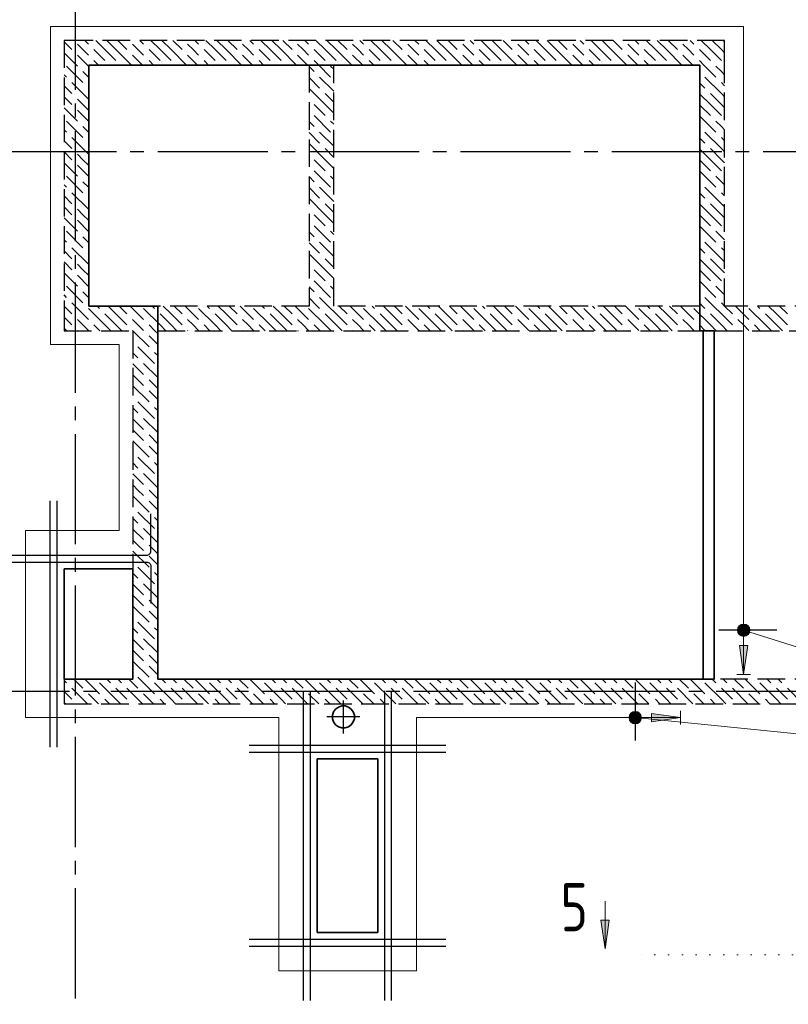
# Model space of a CAD drawing. Header units: millimetres. Extents: x 40580 to 1930067, y -240640 to 81020.
# Tile 308 of 656: x 941092 to 946679, y -218120 to -210967. Entities that reach past the tile are written whole.
import ezdxf

# ---------------------------------------------------------------- set-up
doc = ezdxf.new("R2010")
doc.units = ezdxf.units.MM
for name, pattern in [('______2', [270, 200, -70]), ('______5', [1100, 800, -100, 100, -100]), ('______9', [100, 0, -100]), ('CENTER', [2, 1.25, -0.25, 0.25, -0.25])]:
    doc.linetypes.add(name, pattern=pattern)
for name, color, linetype, lineweight in [('Standard', 7, 'Continuous', 25), ('ЖБ Перекрытие верхний уровень', 7, 'Continuous', 35), ('ОСИ', 7, 'CENTER', 15), ('Позиционная метка линия выноска', 7, 'Continuous', 13), ('Позиционная метка номер позиции', 7, 'Continuous', 13), ('Узлы символ', 7, 'Continuous', 25)]:
    doc.layers.add(name, color=color, linetype=linetype, lineweight=lineweight)
doc.layers.add('ЖБ Балка Вышележаща', color=7, linetype='Continuous')
doc.layers.add('Размерная выноска', color=7, linetype='Continuous')
doc.layers.add('ЖБ Пилон', color=7, linetype='______2', lineweight=13, true_color=0xa0a0a0)
doc.layers.add('ЖБ Стена верхний уровень', color=7, linetype='______2', true_color=0x656565)
doc.styles.add('ISOCPEUR', font='isocpeur.ttf')

msp = doc.modelspace()

# ---------------------------------------------------------------- hatches: boundary and pattern name
at = {"layer": 'ЖБ Пилон', "linetype": 'Continuous', "lineweight": -3, "transparency": 33554687}
msp.add_hatch(color=7, dxfattribs=at).paths.add_polyline_path([(946357.5, -215400.9), (946364, -215407.4), (946357.5, -215413.9), (946351, -215407.4)], flags=16)
at = {"layer": 'Позиционная метка линия выноска', "linetype": 'Continuous', "lineweight": 13, "transparency": 33554687}
msp.add_hatch(color=7, dxfattribs=at).paths.add_polyline_path([(946324.4, -215513.2), (946354.4, -215723.2), (946384.4, -215513.2)])
msp.add_hatch(color=7, dxfattribs=at).paths.add_polyline_path([(945685.4, -216007.2), (945895.4, -216037.2), (945685.4, -216067.2)], flags=16)
at = {"layer": 'Позиционная метка номер позиции', "linetype": 'Continuous', "lineweight": 13, "transparency": 33554687}
for points in [[(946311.1, -215390.9), (946342.9, -215359.1), (946322.6, -215370.6)], [(946342.9, -215359.1), (946311.1, -215390.9), (946311.1, -215413.8)], [(946342.9, -215359.1), (946311.1, -215413.8), (946365.8, -215359.1)], [(946365.8, -215359.1), (946311.1, -215413.8), (946322.6, -215434.2)], [(946365.8, -215359.1), (946322.6, -215434.2), (946386.2, -215370.6)], [(946386.2, -215370.6), (946322.6, -215434.2), (946342.9, -215445.7)], [(946386.2, -215370.6), (946342.9, -215445.7), (946397.7, -215390.9)], [(946397.7, -215390.9), (946342.9, -215445.7), (946365.8, -215445.7)], [(946397.7, -215390.9), (946365.8, -215445.7), (946397.7, -215413.8)], [(946397.7, -215413.8), (946365.8, -215445.7), (946386.2, -215434.2)], [(945523.2, -216025.7), (945555, -215993.9), (945534.6, -216005.4)], [(945555, -215993.9), (945523.2, -216025.7), (945523.2, -216048.6)], [(945555, -215993.9), (945523.2, -216048.6), (945577.9, -215993.9)], [(945577.9, -215993.9), (945523.2, -216048.6), (945534.6, -216069)], [(945577.9, -215993.9), (945534.6, -216069), (945598.3, -216005.4)], [(945598.3, -216005.4), (945534.6, -216069), (945555, -216080.5)], [(945598.3, -216005.4), (945555, -216080.5), (945609.7, -216025.7)], [(945609.7, -216025.7), (945555, -216080.5), (945577.9, -216080.5)], [(945609.7, -216025.7), (945577.9, -216080.5), (945609.7, -216048.6)], [(945609.7, -216048.6), (945577.9, -216080.5), (945598.3, -216069)]]:
    msp.add_hatch(color=7, dxfattribs=at).paths.add_polyline_path(points)
at = {"layer": 'Узлы символ', "linetype": 'Continuous', "lineweight": 13, "transparency": 33554687}
msp.add_hatch(color=7, dxfattribs=at).paths.add_polyline_path([(945377.2, -217507.3), (945347.2, -217717.3), (945317.2, -217507.3)], flags=16)

# ---------------------------------------------------------------- linework, layer by layer
at = {"color": 7, "linetype": 'Continuous', "lineweight": -3, "transparency": 33554687}
for p, q in [((941315.2, -216252.2), (941315.2, -214462.2)), ((941315.2, -216252.2), (941315.2, -214462.2)), ((941365.3, -216252.2), (941365.3, -214462.2)), ((941365.3, -216252.2), (941365.3, -214462.2)), ((943155.4, -218092.2), (943155.4, -215842.2)), ((943155.4, -218092.2), (943155.4, -215842.2)), ((943205.4, -218092.2), (943205.4, -215842.2)), ((943205.4, -218092.2), (943205.4, -215842.2)), ((943745.4, -218092.2), (943745.4, -215842.2)), ((943745.4, -218092.2), (943745.4, -215842.2)), ((943795.4, -218092.2), (943795.4, -215842.2)), ((943795.4, -218092.2), (943795.4, -215842.2)), ((942760.4, -216237.2), (944190.4, -216237.2)), ((942760.4, -216237.2), (944190.4, -216237.2)), ((942760.4, -216287.2), (944190.4, -216287.2)), ((942760.4, -216287.2), (944190.4, -216287.2)), ((942760.4, -217647.2), (944190.4, -217647.2)), ((942760.4, -217647.2), (944190.4, -217647.2)), ((942760.4, -217697.2), (944190.4, -217697.2)), ((942760.4, -217697.2), (944190.4, -217697.2))]:
    msp.add_line(p, q, dxfattribs=at)
at = {"color": 7, "linetype": 'Continuous', "lineweight": 25, "transparency": 33554687}
for p, q in [((946594.4, -215402.4), (946174.4, -215402.4)), ((945566.5, -215782.2), (945566.5, -216202.2))]:
    msp.add_line(p, q, dxfattribs=at)
at = {"color": 7, "linetype": 'Continuous', "lineweight": -3, "transparency": 33554687}
for points in [[(940920.2, -214857.2), (942016.6, -214857.2), (942021.9, -214856.5), (942027.3, -214854.7), (942032.4, -214851.8), (942036.5, -214848.4), (942039.9, -214844.3), (942042.7, -214839.3), (942044.5, -214833.8), (942045.3, -214828.5), (942045.3, -214557.2)], [(940920.2, -214857.2), (942016.6, -214857.2), (942021.9, -214856.5), (942027.3, -214854.7), (942032.4, -214851.8), (942036.5, -214848.4), (942039.9, -214844.3), (942042.7, -214839.3), (942044.5, -214833.8), (942045.3, -214828.5), (942045.3, -214557.2)], [(940920.2, -214857.2), (942016.6, -214857.2), (942021.9, -214856.5), (942027.3, -214854.7), (942032.4, -214851.8), (942036.5, -214848.4), (942039.9, -214844.3), (942042.7, -214839.3), (942044.5, -214833.8), (942045.3, -214828.5), (942045.3, -214557.2)], [(940920.2, -214857.2), (942016.6, -214857.2), (942021.9, -214856.5), (942027.3, -214854.7), (942032.4, -214851.8), (942036.5, -214848.4), (942039.9, -214844.3), (942042.7, -214839.3), (942044.5, -214833.8), (942045.3, -214828.5), (942045.3, -214557.2)], [(940920.2, -214907.2), (942016.6, -214907.2), (942021.9, -214907.9), (942027.3, -214909.7), (942032.4, -214912.6), (942036.5, -214916), (942039.9, -214920.1), (942042.7, -214925.1), (942044.5, -214930.6), (942045.3, -214935.9), (942045.3, -215207.2)], [(940920.2, -214907.2), (942016.6, -214907.2), (942021.9, -214907.9), (942027.3, -214909.7), (942032.4, -214912.6), (942036.5, -214916), (942039.9, -214920.1), (942042.7, -214925.1), (942044.5, -214930.6), (942045.3, -214935.9), (942045.3, -215207.2)], [(940920.2, -214907.2), (942016.6, -214907.2), (942021.9, -214907.9), (942027.3, -214909.7), (942032.4, -214912.6), (942036.5, -214916), (942039.9, -214920.1), (942042.7, -214925.1), (942044.5, -214930.6), (942045.3, -214935.9), (942045.3, -215207.2)], [(940920.2, -214907.2), (942016.6, -214907.2), (942021.9, -214907.9), (942027.3, -214909.7), (942032.4, -214912.6), (942036.5, -214916), (942039.9, -214920.1), (942042.7, -214925.1), (942044.5, -214930.6), (942045.3, -214935.9), (942045.3, -215207.2)]]:
    msp.add_lwpolyline(points, dxfattribs=at)
at = {"layer": 'Standard', "color": 8, "linetype": '______5', "lineweight": -3, "transparency": 33554687}
for p, q in [((943445.4, -216151.7), (943445.4, -215912.7)), ((943564.9, -216032.2), (943325.9, -216032.2))]:
    msp.add_line(p, q, dxfattribs=at)
at = {"layer": 'ЖБ Балка Вышележаща', "color": 7, "linetype": 'Continuous', "lineweight": 35, "transparency": 33554687}
msp.add_line((946060.4, -213227.2), (946060.4, -215757.2), dxfattribs=at)
at = {"layer": 'ЖБ Перекрытие верхний уровень', "color": 7, "linetype": 'Continuous', "lineweight": 35, "transparency": 33554687}
msp.add_line((946140.4, -215757.2), (946140.4, -213227.2), dxfattribs=at)
at = {"layer": 'ЖБ Перекрытие верхний уровень', "transparency": 33554687}
for p, q in [((941915.4, -214957.2), (941415.4, -214957.2)), ((941415.4, -214957.2), (941415.4, -215757.2)), ((941915.4, -215757.2), (941915.4, -214957.2)), ((941415.4, -215757.2), (941915.4, -215757.2)), ((943373.5, -215995.6), (943365.7, -216019.6)), ((943388.4, -215975.2), (943373.5, -215995.6)), ((943408.8, -215960.3), (943388.4, -215975.2)), ((943432.8, -215952.5), (943408.8, -215960.3)), ((943458, -215952.5), (943432.8, -215952.5)), ((943482, -215960.3), (943458, -215952.5)), ((943502.4, -215975.2), (943482, -215960.3)), ((943517.3, -215995.6), (943502.4, -215975.2)), ((943525.1, -216019.6), (943517.3, -215995.6)), ((943365.7, -216019.6), (943365.7, -216044.8)), ((943365.7, -216044.8), (943373.5, -216068.8)), ((943373.5, -216068.8), (943388.4, -216089.2)), ((943502.4, -216089.2), (943517.3, -216068.8)), ((943517.3, -216068.8), (943525.1, -216044.8)), ((943525.1, -216044.8), (943525.1, -216019.6)), ((943388.4, -216089.2), (943408.8, -216104.1)), ((943408.8, -216104.1), (943432.8, -216111.9)), ((943432.8, -216111.9), (943458, -216111.9)), ((943458, -216111.9), (943482, -216104.1)), ((943482, -216104.1), (943502.4, -216089.2)), ((943695.4, -216337.2), (943255.4, -216337.2)), ((943255.4, -216337.2), (943255.4, -217597.2)), ((943695.4, -217597.2), (943695.4, -216337.2)), ((943255.4, -217597.2), (943695.4, -217597.2))]:
    msp.add_line(p, q, dxfattribs=at)
at = {"layer": 'ЖБ Перекрытие верхний уровень', "transparency": 33554687, "extrusion": (0, 0, -1)}
msp.add_lwpolyline([(-946140.4, -213227.2), (-946140.4, -215757.2), (-942095.4, -215757.2), (-942095.4, -213047.2), (-941595.4, -213047.2), (-941595.4, -211297.2), (-946035.4, -211297.2), (-946035.4, -213227.2)], close=True, dxfattribs=at)
at = {"layer": 'ЖБ Стена верхний уровень', "color": 251, "linetype": '______2', "lineweight": -3, "true_color": 0x656565, "transparency": 33554687}
for p, q in [((941595.4, -211117.2), (941415.4, -211117.2)), ((941415.4, -211117.2), (941415.4, -213047.2)), ((946215.4, -211117.2), (941595.4, -211117.2)), ((946215.4, -211297.2), (946215.4, -211117.2)), ((941595.4, -211297.2), (943195.4, -211297.2)), ((941595.4, -213047.2), (941595.4, -211297.2)), ((943195.4, -211297.2), (943195.4, -213047.2)), ((943375.4, -211297.2), (946035.4, -211297.2)), ((943375.4, -213047.2), (943375.4, -211297.2)), ((946035.4, -211297.2), (946035.4, -213047.2)), ((946215.4, -213047.2), (946215.4, -211297.2)), ((941415.4, -213047.2), (941415.4, -213227.2)), ((943195.4, -213047.2), (941595.4, -213047.2)), ((946035.4, -213047.2), (943375.4, -213047.2)), ((947195.4, -213047.2), (946215.4, -213047.2)), ((941415.4, -213227.2), (941915.4, -213227.2)), ((941915.4, -213227.2), (941915.4, -215757.2)), ((942095.4, -213227.2), (947195.4, -213227.2)), ((942095.4, -215757.2), (942095.4, -213227.2)), ((941915.4, -215757.2), (941415.4, -215757.2)), ((941415.4, -215757.2), (941415.4, -215937.2)), ((947195.4, -215757.2), (942095.4, -215757.2)), ((941415.4, -215937.2), (947195.4, -215937.2))]:
    msp.add_line(p, q, dxfattribs=at)
at = {"layer": 'ЖБ Стена верхний уровень', "color": 9, "linetype": 'Continuous', "lineweight": -3, "true_color": 0xc7c7c7, "transparency": 33554687}
for p, q in [((941415.4, -211127.1), (941472.4, -211184.1)), ((941565.5, -211117.2), (941592.4, -211144.1)), ((941712.4, -211184.1), (941645.5, -211117.2)), ((941725.5, -211117.2), (941792.4, -211184.1)), ((941805.5, -211117.2), (941872.4, -211184.1)), ((941965.5, -211117.2), (941992.4, -211144.1)), ((942112.4, -211184.1), (942045.5, -211117.2)), ((942125.5, -211117.2), (942192.4, -211184.1)), ((942205.5, -211117.2), (942272.4, -211184.1)), ((942365.5, -211117.2), (942392.4, -211144.1)), ((942512.4, -211184.1), (942445.5, -211117.2)), ((942525.5, -211117.2), (942592.4, -211184.1)), ((942605.5, -211117.2), (942672.4, -211184.1)), ((942765.5, -211117.2), (942792.4, -211144.1)), ((942912.4, -211184.1), (942845.5, -211117.2)), ((942925.5, -211117.2), (942992.4, -211184.1)), ((943005.5, -211117.2), (943072.4, -211184.1)), ((943165.5, -211117.2), (943192.4, -211144.1)), ((943312.4, -211184.1), (943245.5, -211117.2)), ((943325.5, -211117.2), (943392.4, -211184.1)), ((943405.5, -211117.2), (943472.4, -211184.1)), ((943565.5, -211117.2), (943592.4, -211144.1)), ((943712.4, -211184.1), (943645.5, -211117.2)), ((943725.5, -211117.2), (943792.4, -211184.1)), ((943805.5, -211117.2), (943872.4, -211184.1)), ((943965.5, -211117.2), (943992.4, -211144.1)), ((944112.4, -211184.1), (944045.5, -211117.2)), ((944125.5, -211117.2), (944192.4, -211184.1)), ((944205.5, -211117.2), (944272.4, -211184.1)), ((944365.5, -211117.2), (944392.4, -211144.1)), ((944512.4, -211184.1), (944445.5, -211117.2)), ((944525.5, -211117.2), (944592.4, -211184.1)), ((944605.5, -211117.2), (944672.4, -211184.1)), ((944765.5, -211117.2), (944792.4, -211144.1)), ((944912.4, -211184.1), (944845.5, -211117.2)), ((944925.5, -211117.2), (944992.4, -211184.1)), ((945005.5, -211117.2), (945072.4, -211184.1)), ((945165.5, -211117.2), (945192.4, -211144.1)), ((945312.4, -211184.1), (945245.5, -211117.2)), ((945325.5, -211117.2), (945392.4, -211184.1)), ((945405.5, -211117.2), (945472.4, -211184.1)), ((945565.5, -211117.2), (945592.4, -211144.1)), ((945712.4, -211184.1), (945645.5, -211117.2)), ((945725.5, -211117.2), (945792.4, -211184.1)), ((945805.5, -211117.2), (945872.4, -211184.1)), ((945965.5, -211117.2), (945992.4, -211144.1)), ((946112.4, -211184.1), (946045.5, -211117.2)), ((946125.5, -211117.2), (946192.4, -211184.1)), ((946205.5, -211117.2), (946215.4, -211127.1)), ((941415.4, -211207.1), (941512.4, -211304.1)), ((941552.4, -211184.1), (941512.4, -211144.1)), ((941592.4, -211224.1), (941552.4, -211184.1)), ((941632.4, -211184.1), (941712.4, -211264.1)), ((941712.4, -211184.1), (941792.4, -211264.1)), ((941792.4, -211184.1), (941905.5, -211297.2)), ((941952.4, -211184.1), (941912.4, -211144.1)), ((941992.4, -211224.1), (941952.4, -211184.1)), ((942032.4, -211184.1), (942112.4, -211264.1)), ((942112.4, -211184.1), (942192.4, -211264.1)), ((942192.4, -211184.1), (942305.5, -211297.2)), ((942352.4, -211184.1), (942312.4, -211144.1)), ((942392.4, -211224.1), (942352.4, -211184.1)), ((942432.4, -211184.1), (942512.4, -211264.1)), ((942512.4, -211184.1), (942592.4, -211264.1)), ((942592.4, -211184.1), (942705.5, -211297.2)), ((942752.4, -211184.1), (942712.4, -211144.1)), ((942792.4, -211224.1), (942752.4, -211184.1)), ((942832.4, -211184.1), (942912.4, -211264.1)), ((942912.4, -211184.1), (942992.4, -211264.1)), ((942992.4, -211184.1), (943105.5, -211297.2)), ((943152.4, -211184.1), (943112.4, -211144.1)), ((943192.4, -211224.1), (943152.4, -211184.1)), ((943232.4, -211184.1), (943312.4, -211264.1)), ((943312.4, -211184.1), (943392.4, -211264.1)), ((943392.4, -211184.1), (943505.5, -211297.2)), ((943552.4, -211184.1), (943512.4, -211144.1)), ((943592.4, -211224.1), (943552.4, -211184.1)), ((943632.4, -211184.1), (943712.4, -211264.1)), ((943712.4, -211184.1), (943792.4, -211264.1)), ((943792.4, -211184.1), (943905.5, -211297.2)), ((943952.4, -211184.1), (943912.4, -211144.1)), ((943992.4, -211224.1), (943952.4, -211184.1)), ((944032.4, -211184.1), (944112.4, -211264.1)), ((944112.4, -211184.1), (944192.4, -211264.1)), ((944192.4, -211184.1), (944305.5, -211297.2)), ((944352.4, -211184.1), (944312.4, -211144.1)), ((944392.4, -211224.1), (944352.4, -211184.1)), ((944432.4, -211184.1), (944512.4, -211264.1)), ((944512.4, -211184.1), (944592.4, -211264.1)), ((944592.4, -211184.1), (944705.5, -211297.2)), ((944752.4, -211184.1), (944712.4, -211144.1)), ((944792.4, -211224.1), (944752.4, -211184.1)), ((944832.4, -211184.1), (944912.4, -211264.1)), ((944912.4, -211184.1), (944992.4, -211264.1)), ((944992.4, -211184.1), (945105.5, -211297.2)), ((945152.4, -211184.1), (945112.4, -211144.1)), ((945192.4, -211224.1), (945152.4, -211184.1)), ((945232.4, -211184.1), (945312.4, -211264.1)), ((945312.4, -211184.1), (945392.4, -211264.1)), ((945392.4, -211184.1), (945505.5, -211297.2)), ((945552.4, -211184.1), (945512.4, -211144.1)), ((945592.4, -211224.1), (945552.4, -211184.1)), ((945632.4, -211184.1), (945712.4, -211264.1)), ((945712.4, -211184.1), (945792.4, -211264.1)), ((945792.4, -211184.1), (945905.5, -211297.2)), ((945952.4, -211184.1), (945912.4, -211144.1)), ((945992.4, -211224.1), (945952.4, -211184.1)), ((946032.4, -211184.1), (946112.4, -211264.1)), ((946112.4, -211184.1), (946192.4, -211264.1)), ((946192.4, -211184.1), (946215.4, -211207.1)), ((941512.4, -211224.1), (941595.4, -211307.1)), ((941632.4, -211264.1), (941665.5, -211297.2)), ((941912.4, -211224.1), (941985.5, -211297.2)), ((942032.4, -211264.1), (942065.5, -211297.2)), ((942312.4, -211224.1), (942385.5, -211297.2)), ((942432.4, -211264.1), (942465.5, -211297.2)), ((942712.4, -211224.1), (942785.5, -211297.2)), ((942832.4, -211264.1), (942865.5, -211297.2)), ((943112.4, -211224.1), (943185.5, -211297.2)), ((943232.4, -211264.1), (943265.5, -211297.2)), ((943512.4, -211224.1), (943585.5, -211297.2)), ((943632.4, -211264.1), (943665.5, -211297.2)), ((943912.4, -211224.1), (943985.5, -211297.2)), ((944032.4, -211264.1), (944065.5, -211297.2)), ((944312.4, -211224.1), (944385.5, -211297.2)), ((944432.4, -211264.1), (944465.5, -211297.2)), ((944712.4, -211224.1), (944785.5, -211297.2)), ((944832.4, -211264.1), (944865.5, -211297.2)), ((945112.4, -211224.1), (945185.5, -211297.2)), ((945232.4, -211264.1), (945265.5, -211297.2)), ((945512.4, -211224.1), (945585.5, -211297.2)), ((945632.4, -211264.1), (945665.5, -211297.2)), ((945912.4, -211224.1), (945985.5, -211297.2)), ((946032.4, -211264.1), (946065.5, -211297.2)), ((941432.4, -211304.1), (941552.4, -211424.1)), ((941552.4, -211344.1), (941595.4, -211387.1)), ((943195.4, -211307.1), (943232.4, -211344.1)), ((943265.5, -211297.2), (943352.4, -211384.1)), ((943375.4, -211327.1), (943352.4, -211304.1)), ((946065.5, -211297.2), (946152.4, -211384.1)), ((946192.4, -211344.1), (946152.4, -211304.1)), ((946215.4, -211367.1), (946192.4, -211344.1)), ((941432.4, -211384.1), (941415.4, -211367.1)), ((941472.4, -211424.1), (941592.4, -211544.1)), ((943195.4, -211387.1), (943272.4, -211464.1)), ((943375.4, -211487.1), (943272.4, -211384.1)), ((946035.4, -211427.1), (946072.4, -211464.1)), ((946192.4, -211504.1), (946072.4, -211384.1)), ((946192.4, -211424.1), (946215.4, -211447.1)), ((941415.4, -211447.1), (941472.4, -211504.1)), ((941595.4, -211467.1), (941592.4, -211464.1)), ((943312.4, -211584.1), (943195.4, -211467.1)), ((941415.4, -211527.1), (941472.4, -211584.1)), ((941552.4, -211584.1), (941512.4, -211544.1)), ((943312.4, -211504.1), (943375.4, -211567.1)), ((946112.4, -211584.1), (946035.4, -211507.1)), ((946112.4, -211504.1), (946192.4, -211584.1)), ((946192.4, -211504.1), (946215.4, -211527.1)), ((941415.4, -211607.1), (941512.4, -211704.1)), ((941512.4, -211624.1), (941595.4, -211707.1)), ((941592.4, -211624.1), (941552.4, -211584.1)), ((943232.4, -211584.1), (943312.4, -211664.1)), ((943312.4, -211584.1), (943375.4, -211647.1)), ((946035.4, -211587.1), (946112.4, -211664.1)), ((946112.4, -211584.1), (946192.4, -211664.1)), ((946192.4, -211584.1), (946215.4, -211607.1)), ((941432.4, -211704.1), (941552.4, -211824.1)), ((943195.4, -211707.1), (943232.4, -211744.1)), ((943232.4, -211664.1), (943352.4, -211784.1)), ((943375.4, -211727.1), (943352.4, -211704.1)), ((946035.4, -211667.1), (946152.4, -211784.1)), ((946192.4, -211744.1), (946152.4, -211704.1)), ((941432.4, -211784.1), (941415.4, -211767.1)), ((941552.4, -211744.1), (941595.4, -211787.1)), ((943375.4, -211887.1), (943272.4, -211784.1)), ((946192.4, -211904.1), (946072.4, -211784.1)), ((946215.4, -211767.1), (946192.4, -211744.1)), ((941415.4, -211847.1), (941472.4, -211904.1)), ((941472.4, -211824.1), (941592.4, -211944.1)), ((943195.4, -211787.1), (943272.4, -211864.1)), ((946035.4, -211827.1), (946072.4, -211864.1)), ((946192.4, -211824.1), (946215.4, -211847.1)), ((941415.4, -211927.1), (941472.4, -211984.1)), ((941595.4, -211867.1), (941592.4, -211864.1)), ((943312.4, -211984.1), (943195.4, -211867.1)), ((943312.4, -211904.1), (943375.4, -211967.1)), ((946112.4, -211984.1), (946035.4, -211907.1)), ((946112.4, -211904.1), (946192.4, -211984.1)), ((946192.4, -211904.1), (946215.4, -211927.1)), ((941552.4, -211984.1), (941512.4, -211944.1)), ((941592.4, -212024.1), (941552.4, -211984.1)), ((943232.4, -211984.1), (943312.4, -212064.1)), ((943312.4, -211984.1), (943375.4, -212047.1)), ((946035.4, -211987.1), (946112.4, -212064.1)), ((946112.4, -211984.1), (946192.4, -212064.1)), ((946192.4, -211984.1), (946215.4, -212007.1)), ((941415.4, -212007.1), (941512.4, -212104.1)), ((941512.4, -212024.1), (941595.4, -212107.1)), ((943232.4, -212064.1), (943352.4, -212184.1)), ((946035.4, -212067.1), (946152.4, -212184.1)), ((941432.4, -212104.1), (941552.4, -212224.1)), ((943195.4, -212107.1), (943232.4, -212144.1)), ((943375.4, -212127.1), (943352.4, -212104.1)), ((946192.4, -212144.1), (946152.4, -212104.1)), ((941432.4, -212184.1), (941415.4, -212167.1)), ((941552.4, -212144.1), (941595.4, -212187.1)), ((943195.4, -212187.1), (943272.4, -212264.1)), ((943375.4, -212287.1), (943272.4, -212184.1)), ((946192.4, -212304.1), (946072.4, -212184.1)), ((946215.4, -212167.1), (946192.4, -212144.1)), ((941415.4, -212247.1), (941472.4, -212304.1)), ((941472.4, -212224.1), (941592.4, -212344.1)), ((941595.4, -212267.1), (941592.4, -212264.1)), ((943312.4, -212384.1), (943195.4, -212267.1)), ((946035.4, -212227.1), (946072.4, -212264.1)), ((946192.4, -212224.1), (946215.4, -212247.1)), ((941415.4, -212327.1), (941472.4, -212384.1)), ((941552.4, -212384.1), (941512.4, -212344.1)), ((943312.4, -212304.1), (943375.4, -212367.1)), ((946112.4, -212384.1), (946035.4, -212307.1)), ((946112.4, -212304.1), (946192.4, -212384.1)), ((946192.4, -212304.1), (946215.4, -212327.1)), ((941415.4, -212407.1), (941512.4, -212504.1)), ((941512.4, -212424.1), (941595.4, -212507.1)), ((941592.4, -212424.1), (941552.4, -212384.1)), ((943232.4, -212384.1), (943312.4, -212464.1)), ((943312.4, -212384.1), (943375.4, -212447.1)), ((946035.4, -212387.1), (946112.4, -212464.1)), ((946112.4, -212384.1), (946192.4, -212464.1)), ((946192.4, -212384.1), (946215.4, -212407.1)), ((943232.4, -212464.1), (943352.4, -212584.1)), ((946035.4, -212467.1), (946152.4, -212584.1)), ((941432.4, -212584.1), (941415.4, -212567.1)), ((941432.4, -212504.1), (941552.4, -212624.1)), ((941552.4, -212544.1), (941595.4, -212587.1)), ((943195.4, -212507.1), (943232.4, -212544.1)), ((943375.4, -212527.1), (943352.4, -212504.1)), ((946192.4, -212544.1), (946152.4, -212504.1)), ((946215.4, -212567.1), (946192.4, -212544.1)), ((941472.4, -212624.1), (941592.4, -212744.1)), ((943195.4, -212587.1), (943272.4, -212664.1)), ((943375.4, -212687.1), (943272.4, -212584.1)), ((946035.4, -212627.1), (946072.4, -212664.1)), ((946192.4, -212704.1), (946072.4, -212584.1)), ((946192.4, -212624.1), (946215.4, -212647.1)), ((941415.4, -212647.1), (941472.4, -212704.1)), ((941595.4, -212667.1), (941592.4, -212664.1)), ((943312.4, -212784.1), (943195.4, -212667.1)), ((943312.4, -212704.1), (943375.4, -212767.1)), ((946112.4, -212784.1), (946035.4, -212707.1)), ((946112.4, -212704.1), (946192.4, -212784.1)), ((946192.4, -212704.1), (946215.4, -212727.1)), ((941415.4, -212727.1), (941472.4, -212784.1)), ((941552.4, -212784.1), (941512.4, -212744.1)), ((941592.4, -212824.1), (941552.4, -212784.1)), ((943232.4, -212784.1), (943312.4, -212864.1)), ((943312.4, -212784.1), (943375.4, -212847.1)), ((946112.4, -212784.1), (946192.4, -212864.1)), ((946192.4, -212784.1), (946215.4, -212807.1)), ((941415.4, -212807.1), (941512.4, -212904.1)), ((941512.4, -212824.1), (941595.4, -212907.1)), ((946035.4, -212787.1), (946112.4, -212864.1)), ((941432.4, -212904.1), (941552.4, -213024.1)), ((943195.4, -212907.1), (943232.4, -212944.1)), ((943232.4, -212864.1), (943352.4, -212984.1)), ((943375.4, -212927.1), (943352.4, -212904.1)), ((946035.4, -212867.1), (946152.4, -212984.1)), ((946192.4, -212944.1), (946152.4, -212904.1)), ((941432.4, -212984.1), (941415.4, -212967.1)), ((941552.4, -212944.1), (941595.4, -212987.1)), ((943195.4, -212987.1), (943255.5, -213047.2)), ((943335.5, -213047.2), (943272.4, -212984.1)), ((946135.5, -213047.2), (946072.4, -212984.1)), ((946215.4, -212967.1), (946192.4, -212944.1)), ((941415.4, -213047.1), (941415.5, -213047.2)), ((941415.5, -213047.2), (941472.4, -213104.1)), ((941472.4, -213024.1), (941495.5, -213047.2)), ((941495.5, -213047.2), (941592.4, -213144.1)), ((941712.4, -213184.1), (941592.4, -213064.1)), ((941655.5, -213047.2), (941672.4, -213064.1)), ((941792.4, -213104.1), (941735.5, -213047.2)), ((941815.5, -213047.2), (941872.4, -213104.1)), ((941895.5, -213047.2), (941992.4, -213144.1)), ((942112.4, -213184.1), (941992.4, -213064.1)), ((942055.5, -213047.2), (942072.4, -213064.1)), ((942192.4, -213104.1), (942135.5, -213047.2)), ((942215.5, -213047.2), (942272.4, -213104.1)), ((942295.5, -213047.2), (942392.4, -213144.1)), ((942512.4, -213184.1), (942392.4, -213064.1)), ((942455.5, -213047.2), (942472.4, -213064.1)), ((942592.4, -213104.1), (942535.5, -213047.2)), ((942615.5, -213047.2), (942672.4, -213104.1)), ((942695.5, -213047.2), (942792.4, -213144.1)), ((942912.4, -213184.1), (942792.4, -213064.1)), ((942855.5, -213047.2), (942872.4, -213064.1)), ((942992.4, -213104.1), (942935.5, -213047.2)), ((943015.5, -213047.2), (943072.4, -213104.1)), ((943095.5, -213047.2), (943192.4, -213144.1)), ((943312.4, -213184.1), (943192.4, -213064.1)), ((943255.5, -213047.2), (943272.4, -213064.1)), ((943392.4, -213104.1), (943335.5, -213047.2)), ((943415.5, -213047.2), (943472.4, -213104.1)), ((943495.5, -213047.2), (943592.4, -213144.1)), ((943712.4, -213184.1), (943592.4, -213064.1)), ((943655.5, -213047.2), (943672.4, -213064.1)), ((943792.4, -213104.1), (943735.5, -213047.2)), ((943815.5, -213047.2), (943872.4, -213104.1)), ((943895.5, -213047.2), (943992.4, -213144.1)), ((944112.4, -213184.1), (943992.4, -213064.1)), ((944055.5, -213047.2), (944072.4, -213064.1)), ((944192.4, -213104.1), (944135.5, -213047.2)), ((944215.5, -213047.2), (944272.4, -213104.1)), ((944295.5, -213047.2), (944392.4, -213144.1)), ((944512.4, -213184.1), (944392.4, -213064.1)), ((944455.5, -213047.2), (944472.4, -213064.1)), ((944592.4, -213104.1), (944535.5, -213047.2)), ((944615.5, -213047.2), (944672.4, -213104.1)), ((944695.5, -213047.2), (944792.4, -213144.1)), ((944912.4, -213184.1), (944792.4, -213064.1)), ((944855.5, -213047.2), (944872.4, -213064.1)), ((944992.4, -213104.1), (944935.5, -213047.2)), ((945015.5, -213047.2), (945072.4, -213104.1)), ((945095.5, -213047.2), (945192.4, -213144.1)), ((945312.4, -213184.1), (945192.4, -213064.1)), ((945255.5, -213047.2), (945272.4, -213064.1)), ((945392.4, -213104.1), (945335.5, -213047.2)), ((945415.5, -213047.2), (945472.4, -213104.1)), ((945495.5, -213047.2), (945592.4, -213144.1)), ((945712.4, -213184.1), (945592.4, -213064.1)), ((945655.5, -213047.2), (945672.4, -213064.1)), ((945792.4, -213104.1), (945735.5, -213047.2)), ((945815.5, -213047.2), (945872.4, -213104.1)), ((945895.5, -213047.2), (945992.4, -213144.1)), ((946112.4, -213184.1), (945992.4, -213064.1)), ((946035.4, -213027.1), (946055.5, -213047.2)), ((946055.5, -213047.2), (946072.4, -213064.1)), ((946192.4, -213104.1), (946135.5, -213047.2)), ((946192.4, -213024.1), (946215.4, -213047.1)), ((946215.5, -213047.2), (946272.4, -213104.1)), ((946295.5, -213047.2), (946392.4, -213144.1)), ((946512.4, -213184.1), (946392.4, -213064.1)), ((946455.5, -213047.2), (946472.4, -213064.1)), ((946592.4, -213104.1), (946535.5, -213047.2)), ((946615.5, -213047.2), (946672.4, -213104.1)), ((941415.4, -213127.1), (941472.4, -213184.1)), ((941552.4, -213184.1), (941512.4, -213144.1)), ((941712.4, -213104.1), (941792.4, -213184.1)), ((941792.4, -213104.1), (941872.4, -213184.1)), ((941952.4, -213184.1), (941912.4, -213144.1)), ((942112.4, -213104.1), (942192.4, -213184.1)), ((942192.4, -213104.1), (942272.4, -213184.1)), ((942352.4, -213184.1), (942312.4, -213144.1)), ((942512.4, -213104.1), (942592.4, -213184.1)), ((942592.4, -213104.1), (942672.4, -213184.1)), ((942752.4, -213184.1), (942712.4, -213144.1)), ((942912.4, -213104.1), (942992.4, -213184.1)), ((942992.4, -213104.1), (943072.4, -213184.1)), ((943152.4, -213184.1), (943112.4, -213144.1)), ((943312.4, -213104.1), (943392.4, -213184.1)), ((943392.4, -213104.1), (943472.4, -213184.1)), ((943552.4, -213184.1), (943512.4, -213144.1)), ((943712.4, -213104.1), (943792.4, -213184.1)), ((943792.4, -213104.1), (943872.4, -213184.1)), ((943952.4, -213184.1), (943912.4, -213144.1)), ((944112.4, -213104.1), (944192.4, -213184.1)), ((944192.4, -213104.1), (944272.4, -213184.1)), ((944352.4, -213184.1), (944312.4, -213144.1)), ((944512.4, -213104.1), (944592.4, -213184.1)), ((944592.4, -213104.1), (944672.4, -213184.1)), ((944752.4, -213184.1), (944712.4, -213144.1)), ((944912.4, -213104.1), (944992.4, -213184.1)), ((944992.4, -213104.1), (945072.4, -213184.1)), ((945152.4, -213184.1), (945112.4, -213144.1)), ((945312.4, -213104.1), (945392.4, -213184.1)), ((945392.4, -213104.1), (945472.4, -213184.1)), ((945552.4, -213184.1), (945512.4, -213144.1)), ((945712.4, -213104.1), (945792.4, -213184.1)), ((945792.4, -213104.1), (945872.4, -213184.1)), ((945952.4, -213184.1), (945912.4, -213144.1)), ((946112.4, -213104.1), (946192.4, -213184.1)), ((946192.4, -213104.1), (946272.4, -213184.1)), ((946352.4, -213184.1), (946312.4, -213144.1)), ((946512.4, -213104.1), (946592.4, -213184.1)), ((946592.4, -213104.1), (946672.4, -213184.1)), ((941415.4, -213207.1), (941435.5, -213227.2)), ((941592.4, -213224.1), (941552.4, -213184.1)), ((941632.4, -213184.1), (941675.5, -213227.2)), ((941712.4, -213184.1), (941755.5, -213227.2)), ((941792.4, -213184.1), (941835.5, -213227.2)), ((941992.4, -213224.1), (941952.4, -213184.1)), ((942032.4, -213184.1), (942075.5, -213227.2)), ((942112.4, -213184.1), (942155.5, -213227.2)), ((942192.4, -213184.1), (942235.5, -213227.2)), ((942392.4, -213224.1), (942352.4, -213184.1)), ((942432.4, -213184.1), (942475.5, -213227.2)), ((942512.4, -213184.1), (942555.5, -213227.2)), ((942592.4, -213184.1), (942635.5, -213227.2)), ((942792.4, -213224.1), (942752.4, -213184.1)), ((942832.4, -213184.1), (942875.5, -213227.2)), ((942912.4, -213184.1), (942955.5, -213227.2)), ((942992.4, -213184.1), (943035.5, -213227.2)), ((943192.4, -213224.1), (943152.4, -213184.1)), ((943232.4, -213184.1), (943275.5, -213227.2)), ((943312.4, -213184.1), (943355.5, -213227.2)), ((943392.4, -213184.1), (943435.5, -213227.2)), ((943592.4, -213224.1), (943552.4, -213184.1)), ((943632.4, -213184.1), (943675.5, -213227.2)), ((943712.4, -213184.1), (943755.5, -213227.2)), ((943792.4, -213184.1), (943835.5, -213227.2)), ((943992.4, -213224.1), (943952.4, -213184.1)), ((944032.4, -213184.1), (944075.5, -213227.2)), ((944112.4, -213184.1), (944155.5, -213227.2)), ((944192.4, -213184.1), (944235.5, -213227.2)), ((944392.4, -213224.1), (944352.4, -213184.1)), ((944432.4, -213184.1), (944475.5, -213227.2)), ((944512.4, -213184.1), (944555.5, -213227.2)), ((944592.4, -213184.1), (944635.5, -213227.2)), ((944792.4, -213224.1), (944752.4, -213184.1)), ((944832.4, -213184.1), (944875.5, -213227.2)), ((944912.4, -213184.1), (944955.5, -213227.2)), ((944992.4, -213184.1), (945035.5, -213227.2)), ((945192.4, -213224.1), (945152.4, -213184.1)), ((945232.4, -213184.1), (945275.5, -213227.2)), ((945312.4, -213184.1), (945355.5, -213227.2)), ((945392.4, -213184.1), (945435.5, -213227.2)), ((945592.4, -213224.1), (945552.4, -213184.1)), ((945632.4, -213184.1), (945675.5, -213227.2)), ((945712.4, -213184.1), (945755.5, -213227.2)), ((945792.4, -213184.1), (945835.5, -213227.2)), ((945992.4, -213224.1), (945952.4, -213184.1)), ((946032.4, -213184.1), (946075.5, -213227.2)), ((946112.4, -213184.1), (946155.5, -213227.2)), ((946192.4, -213184.1), (946235.5, -213227.2)), ((946392.4, -213224.1), (946352.4, -213184.1)), ((946432.4, -213184.1), (946475.5, -213227.2)), ((946512.4, -213184.1), (946555.5, -213227.2)), ((946592.4, -213184.1), (946635.5, -213227.2)), ((941512.4, -213224.1), (941515.5, -213227.2)), ((941912.4, -213224.1), (941915.5, -213227.2)), ((941915.5, -213227.2), (942032.4, -213344.1)), ((942032.4, -213264.1), (942095.4, -213327.1)), ((942075.5, -213227.2), (942095.4, -213247.1)), ((942312.4, -213224.1), (942315.5, -213227.2)), ((942712.4, -213224.1), (942715.5, -213227.2)), ((943112.4, -213224.1), (943115.5, -213227.2)), ((943512.4, -213224.1), (943515.5, -213227.2)), ((943912.4, -213224.1), (943915.5, -213227.2)), ((944312.4, -213224.1), (944315.5, -213227.2)), ((944712.4, -213224.1), (944715.5, -213227.2)), ((945112.4, -213224.1), (945115.5, -213227.2)), ((945512.4, -213224.1), (945515.5, -213227.2)), ((946312.4, -213224.1), (946315.5, -213227.2)), ((941952.4, -213344.1), (942072.4, -213464.1)), ((941915.4, -213387.1), (941952.4, -213424.1)), ((942095.4, -213407.1), (942072.4, -213384.1)), ((941915.4, -213467.1), (941992.4, -213544.1)), ((942095.4, -213567.1), (941992.4, -213464.1)), ((941952.4, -213584.1), (941915.4, -213547.1)), ((941915.4, -213627.1), (942032.4, -213744.1)), ((941992.4, -213624.1), (941952.4, -213584.1)), ((942032.4, -213584.1), (942095.4, -213647.1)), ((942032.4, -213664.1), (942095.4, -213727.1)), ((941915.4, -213787.1), (941952.4, -213824.1)), ((941952.4, -213744.1), (942072.4, -213864.1)), ((942095.4, -213807.1), (942072.4, -213784.1)), ((941915.4, -213867.1), (941992.4, -213944.1)), ((942095.4, -213967.1), (941992.4, -213864.1)), ((941952.4, -213984.1), (941915.4, -213947.1)), ((941992.4, -214024.1), (941952.4, -213984.1)), ((942032.4, -213984.1), (942095.4, -214047.1)), ((941915.4, -214027.1), (942032.4, -214144.1)), ((942032.4, -214064.1), (942095.4, -214127.1)), ((941952.4, -214144.1), (942072.4, -214264.1)), ((941915.4, -214187.1), (941952.4, -214224.1)), ((942095.4, -214207.1), (942072.4, -214184.1)), ((941915.4, -214267.1), (941992.4, -214344.1)), ((942095.4, -214367.1), (941992.4, -214264.1)), ((941952.4, -214384.1), (941915.4, -214347.1)), ((941915.4, -214427.1), (942032.4, -214544.1)), ((941992.4, -214424.1), (941952.4, -214384.1)), ((942032.4, -214384.1), (942095.4, -214447.1)), ((942032.4, -214464.1), (942095.4, -214527.1)), ((941952.4, -214544.1), (942072.4, -214664.1)), ((941915.4, -214587.1), (941952.4, -214624.1)), ((942095.4, -214607.1), (942072.4, -214584.1)), ((941915.4, -214667.1), (941992.4, -214744.1)), ((942095.4, -214767.1), (941992.4, -214664.1)), ((941952.4, -214784.1), (941915.4, -214747.1)), ((941992.4, -214824.1), (941952.4, -214784.1)), ((942032.4, -214784.1), (942095.4, -214847.1)), ((941915.4, -214827.1), (942032.4, -214944.1)), ((942032.4, -214864.1), (942095.4, -214927.1)), ((941915.4, -214987.1), (941952.4, -215024.1)), ((941952.4, -214944.1), (942072.4, -215064.1)), ((942095.4, -215007.1), (942072.4, -214984.1)), ((941915.4, -215067.1), (941992.4, -215144.1)), ((942095.4, -215167.1), (941992.4, -215064.1)), ((941952.4, -215184.1), (941915.4, -215147.1)), ((941992.4, -215224.1), (941952.4, -215184.1)), ((942032.4, -215184.1), (942095.4, -215247.1)), ((941915.4, -215227.1), (942032.4, -215344.1)), ((942032.4, -215264.1), (942095.4, -215327.1)), ((941952.4, -215344.1), (942072.4, -215464.1)), ((941915.4, -215387.1), (941952.4, -215424.1)), ((942095.4, -215407.1), (942072.4, -215384.1)), ((941915.4, -215467.1), (941992.4, -215544.1)), ((942095.4, -215567.1), (941992.4, -215464.1)), ((941952.4, -215584.1), (941915.4, -215547.1)), ((941915.4, -215627.1), (942032.4, -215744.1)), ((941992.4, -215624.1), (941952.4, -215584.1)), ((942032.4, -215584.1), (942095.4, -215647.1)), ((942032.4, -215664.1), (942095.4, -215727.1)), ((941432.4, -215784.1), (941415.4, -215767.1)), ((941485.5, -215757.2), (941552.4, -215824.1)), ((941565.5, -215757.2), (941672.4, -215864.1)), ((941792.4, -215904.1), (941672.4, -215784.1)), ((941725.5, -215757.2), (941752.4, -215784.1)), ((941832.4, -215784.1), (941805.5, -215757.2)), ((941885.5, -215757.2), (941952.4, -215824.1)), ((941952.4, -215744.1), (941965.5, -215757.2)), ((941965.5, -215757.2), (942072.4, -215864.1)), ((942192.4, -215904.1), (942072.4, -215784.1)), ((942125.5, -215757.2), (942152.4, -215784.1)), ((942232.4, -215784.1), (942205.5, -215757.2)), ((942285.5, -215757.2), (942352.4, -215824.1)), ((942365.5, -215757.2), (942472.4, -215864.1)), ((942592.4, -215904.1), (942472.4, -215784.1)), ((942525.5, -215757.2), (942552.4, -215784.1)), ((942632.4, -215784.1), (942605.5, -215757.2)), ((942685.5, -215757.2), (942752.4, -215824.1)), ((942765.5, -215757.2), (942872.4, -215864.1)), ((942992.4, -215904.1), (942872.4, -215784.1)), ((942925.5, -215757.2), (942952.4, -215784.1)), ((943032.4, -215784.1), (943005.5, -215757.2)), ((943085.5, -215757.2), (943152.4, -215824.1)), ((943165.5, -215757.2), (943272.4, -215864.1)), ((943392.4, -215904.1), (943272.4, -215784.1)), ((943325.5, -215757.2), (943352.4, -215784.1)), ((943432.4, -215784.1), (943405.5, -215757.2)), ((943485.5, -215757.2), (943552.4, -215824.1)), ((943565.5, -215757.2), (943672.4, -215864.1)), ((943792.4, -215904.1), (943672.4, -215784.1)), ((943725.5, -215757.2), (943752.4, -215784.1)), ((943832.4, -215784.1), (943805.5, -215757.2)), ((943885.5, -215757.2), (943952.4, -215824.1)), ((943965.5, -215757.2), (944072.4, -215864.1)), ((944192.4, -215904.1), (944072.4, -215784.1)), ((944125.5, -215757.2), (944152.4, -215784.1)), ((944232.4, -215784.1), (944205.5, -215757.2)), ((944285.5, -215757.2), (944352.4, -215824.1)), ((944365.5, -215757.2), (944472.4, -215864.1)), ((944592.4, -215904.1), (944472.4, -215784.1)), ((944525.5, -215757.2), (944552.4, -215784.1)), ((944632.4, -215784.1), (944605.5, -215757.2)), ((944685.5, -215757.2), (944752.4, -215824.1)), ((944765.5, -215757.2), (944872.4, -215864.1)), ((944992.4, -215904.1), (944872.4, -215784.1)), ((944925.5, -215757.2), (944952.4, -215784.1)), ((945032.4, -215784.1), (945005.5, -215757.2)), ((945085.5, -215757.2), (945152.4, -215824.1)), ((945165.5, -215757.2), (945272.4, -215864.1)), ((945392.4, -215904.1), (945272.4, -215784.1)), ((945325.5, -215757.2), (945352.4, -215784.1)), ((945432.4, -215784.1), (945405.5, -215757.2)), ((945485.5, -215757.2), (945552.4, -215824.1)), ((945565.5, -215757.2), (945672.4, -215864.1)), ((945792.4, -215904.1), (945672.4, -215784.1)), ((945725.5, -215757.2), (945752.4, -215784.1)), ((945832.4, -215784.1), (945805.5, -215757.2)), ((945885.5, -215757.2), (945952.4, -215824.1)), ((945965.5, -215757.2), (946072.4, -215864.1)), ((946192.4, -215904.1), (946072.4, -215784.1)), ((946125.5, -215757.2), (946152.4, -215784.1)), ((946232.4, -215784.1), (946205.5, -215757.2)), ((946285.5, -215757.2), (946352.4, -215824.1)), ((946365.5, -215757.2), (946472.4, -215864.1)), ((946592.4, -215904.1), (946472.4, -215784.1)), ((946525.5, -215757.2), (946552.4, -215784.1)), ((946632.4, -215784.1), (946605.5, -215757.2)), ((941415.4, -215847.1), (941472.4, -215904.1)), ((941472.4, -215824.1), (941585.5, -215937.2)), ((941792.4, -215824.1), (941872.4, -215904.1)), ((941872.4, -215824.1), (941985.5, -215937.2)), ((942192.4, -215824.1), (942272.4, -215904.1)), ((942272.4, -215824.1), (942385.5, -215937.2)), ((942592.4, -215824.1), (942672.4, -215904.1)), ((942672.4, -215824.1), (942785.5, -215937.2)), ((942992.4, -215824.1), (943072.4, -215904.1)), ((943072.4, -215824.1), (943185.5, -215937.2)), ((943392.4, -215824.1), (943472.4, -215904.1)), ((943472.4, -215824.1), (943585.5, -215937.2)), ((943792.4, -215824.1), (943872.4, -215904.1)), ((943872.4, -215824.1), (943985.5, -215937.2)), ((944192.4, -215824.1), (944272.4, -215904.1)), ((944272.4, -215824.1), (944385.5, -215937.2)), ((944592.4, -215824.1), (944672.4, -215904.1)), ((944672.4, -215824.1), (944785.5, -215937.2)), ((944992.4, -215824.1), (945072.4, -215904.1)), ((945072.4, -215824.1), (945185.5, -215937.2)), ((945392.4, -215824.1), (945472.4, -215904.1)), ((945472.4, -215824.1), (945585.5, -215937.2)), ((945792.4, -215824.1), (945872.4, -215904.1)), ((945872.4, -215824.1), (945985.5, -215937.2)), ((946192.4, -215824.1), (946272.4, -215904.1)), ((946272.4, -215824.1), (946385.5, -215937.2)), ((946592.4, -215824.1), (946672.4, -215904.1)), ((946672.4, -215824.1), (946785.5, -215937.2)), ((941415.4, -215927.1), (941425.5, -215937.2)), ((941665.5, -215937.2), (941592.4, -215864.1)), ((941712.4, -215904.1), (941745.5, -215937.2)), ((941792.4, -215904.1), (941825.5, -215937.2)), ((942065.5, -215937.2), (941992.4, -215864.1)), ((942112.4, -215904.1), (942145.5, -215937.2)), ((942192.4, -215904.1), (942225.5, -215937.2)), ((942465.5, -215937.2), (942392.4, -215864.1)), ((942512.4, -215904.1), (942545.5, -215937.2)), ((942592.4, -215904.1), (942625.5, -215937.2)), ((942865.5, -215937.2), (942792.4, -215864.1)), ((942912.4, -215904.1), (942945.5, -215937.2)), ((942992.4, -215904.1), (943025.5, -215937.2)), ((943265.5, -215937.2), (943192.4, -215864.1)), ((943312.4, -215904.1), (943345.5, -215937.2)), ((943392.4, -215904.1), (943425.5, -215937.2)), ((943665.5, -215937.2), (943592.4, -215864.1)), ((943712.4, -215904.1), (943745.5, -215937.2)), ((943792.4, -215904.1), (943825.5, -215937.2)), ((944065.5, -215937.2), (943992.4, -215864.1)), ((944112.4, -215904.1), (944145.5, -215937.2)), ((944192.4, -215904.1), (944225.5, -215937.2)), ((944465.5, -215937.2), (944392.4, -215864.1)), ((944512.4, -215904.1), (944545.5, -215937.2)), ((944592.4, -215904.1), (944625.5, -215937.2)), ((944865.5, -215937.2), (944792.4, -215864.1)), ((944912.4, -215904.1), (944945.5, -215937.2)), ((944992.4, -215904.1), (945025.5, -215937.2)), ((945265.5, -215937.2), (945192.4, -215864.1)), ((945312.4, -215904.1), (945345.5, -215937.2)), ((945392.4, -215904.1), (945425.5, -215937.2)), ((945665.5, -215937.2), (945592.4, -215864.1)), ((945712.4, -215904.1), (945745.5, -215937.2)), ((945792.4, -215904.1), (945825.5, -215937.2)), ((946065.5, -215937.2), (945992.4, -215864.1)), ((946112.4, -215904.1), (946145.5, -215937.2)), ((946192.4, -215904.1), (946225.5, -215937.2)), ((946465.5, -215937.2), (946392.4, -215864.1)), ((946512.4, -215904.1), (946545.5, -215937.2)), ((946592.4, -215904.1), (946625.5, -215937.2))]:
    msp.add_line(p, q, dxfattribs=at)
at = {"layer": 'ОСИ', "color": 8, "linetype": '______5', "lineweight": -3, "transparency": 33554687}
for p, q in [((941495.4, -200777.2), (941495.4, -224547.2)), ((951695.4, -211927.2), (929771.4, -211927.2)), ((949155.4, -215847.2), (929771.4, -215847.2))]:
    msp.add_line(p, q, dxfattribs=at)
at = {"layer": 'Позиционная метка линия выноска', "color": 251, "linetype": 'Continuous', "lineweight": 13, "true_color": 0x494949, "transparency": 33554687}
for p, q in [((946354.4, -215513.2), (946354.4, -215498.2)), ((946384.4, -215513.2), (946324.4, -215513.2)), ((946324.4, -215513.2), (946354.4, -215723.2)), ((946354.4, -215723.2), (946384.4, -215513.2)), ((946304.4, -215723.2), (946404.4, -215723.2)), ((946354.4, -215723.2), (946354.4, -215723.2)), ((946354.4, -215723.2), (946354.4, -215723.2)), ((946354.4, -215723.2), (946354.4, -215723.2)), ((945895.4, -215987.2), (945895.4, -216087.2)), ((945685.4, -216067.2), (945685.4, -216007.2)), ((945685.4, -216007.2), (945895.4, -216037.2)), ((945895.4, -216037.2), (945685.4, -216067.2)), ((945895.4, -216037.2), (945895.4, -216037.2)), ((945895.4, -216037.2), (945895.4, -216037.2)), ((945895.4, -216037.2), (945895.4, -216037.2))]:
    msp.add_line(p, q, dxfattribs=at)
msp.add_lwpolyline([(946354.4, -215723.2), (946354.4, -213327), (946354.4, -213327), (946354.4, -211017.2), (941315.4, -211017.2), (941315.4, -213327.2), (941815.4, -213327.2), (941815.4, -214677.2), (941135.4, -214677.2), (941135.4, -216037.2), (942975.4, -216037.2), (942975.4, -217877.2), (943975.4, -217877.2), (943975.4, -216037.2), (945895.4, -216037.2)], dxfattribs=at)
at = {"layer": 'Позиционная метка номер позиции', "color": 7, "linetype": 'Continuous', "lineweight": 13, "transparency": 33554687}
for p, q in [((946322.6, -215370.6), (946322.6, -215370.6)), ((946354.4, -215402.4), (949645.4, -216446.4)), ((946386.2, -215370.6), (946386.2, -215370.6)), ((946322.6, -215434.2), (946322.6, -215434.2)), ((946386.2, -215434.2), (946386.2, -215434.2)), ((945534.6, -216005.4), (945534.6, -216005.4)), ((945598.3, -216005.4), (945598.3, -216005.4)), ((945534.6, -216069), (945534.6, -216069)), ((945566.5, -216037.2), (949645.4, -216446.4)), ((945598.3, -216069), (945598.3, -216069))]:
    msp.add_line(p, q, dxfattribs=at)
for centre in [(946354.4, -215402.4), (945566.5, -216037.2)]:
    msp.add_circle(centre, 45, dxfattribs=at)
at = {"layer": 'Размерная выноска', "color": 7, "linetype": 'Continuous', "lineweight": 35, "transparency": 33554687}
msp.add_line((946140.4, -215757.2), (946140.4, -213227.2), dxfattribs=at)
at = {"layer": 'Узлы символ', "color": 7, "linetype": 'Continuous', "lineweight": 13, "transparency": 33554687}
for p, q in [((945347.2, -217717.3), (945347.2, -217369.8)), ((945347.2, -217717.3), (945317.2, -217507.3)), ((945317.2, -217507.3), (945377.2, -217507.3)), ((945347.2, -217507.3), (945347.2, -217492.3)), ((945377.2, -217507.3), (945347.2, -217717.3)), ((945347.2, -217717.3), (945347.2, -217717.3)), ((945347.2, -217717.3), (945347.2, -217717.3)), ((945347.2, -217717.3), (945347.2, -217717.3))]:
    msp.add_line(p, q, dxfattribs=at)
at = {"layer": 'Узлы символ', "color": 7, "linetype": '______9', "lineweight": 13, "transparency": 33554687}
msp.add_line((947710.8, -217759.1), (945570.2, -217759.1), dxfattribs=at)

# ---------------------------------------------------------------- texts
at = {"layer": 'Узлы символ', "color": 7, "linetype": 'Continuous', "lineweight": -3, "transparency": 33554687, "insert": (945023.6, -217588.9), "char_height": 350, "width": 381.303, "attachment_point": 7, "style": 'ISOCPEUR'}
msp.add_mtext('\\W0.78;5', dxfattribs=at)

doc.saveas('drawing.dxf')
